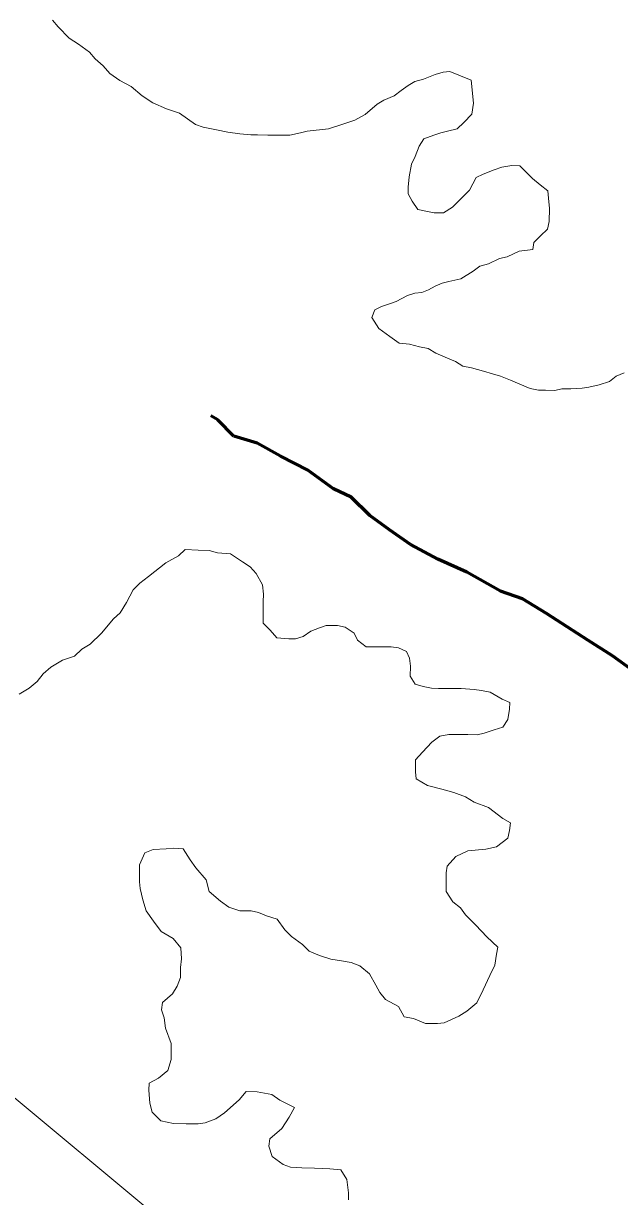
# Model space of a CAD drawing. Extents: x 553962 to 842807, y 8883888 to 9032388.
# Drawn here: x 802317.8 to 802492.8, y 9015312.9 to 9015657 of the extents above; entities that cross this region are included whole.
import ezdxf

# ---------------------------------------------------------------- set-up
doc = ezdxf.new("R2010")
doc.units = 0
doc.header["$LTSCALE"] = 150
doc.linetypes.add('LONG_DASH_SHORT_DASH', pattern=[9.9, 6, -1.2, 1.5, -1.2])
doc.layers.add('60', color=7, linetype='Continuous', lineweight=53)

msp = doc.modelspace()

# ---------------------------------------------------------------- linework, layer by layer
at = {"layer": '60', "lineweight": 13}
for points in [[(804061.8, 9014740.5), (803186.9, 9014617.9), (802010, 9015595.2), (801134, 9015710.1), (799752.9, 9016951.9), (799131.7, 9016899.4), (798606.8, 9017214.5), (798116.9, 9016768.1), (797976.9, 9016925.6), (797770.7, 9016891.6), (798024.7, 9017291.1), (798157, 9018305.4), (798965.3, 9018723.6), (799501.2, 9019775.1), (800976.7, 9020255.6), (802624.4, 9022205.3), (802707.9, 9023068.8)], [(802449.2, 9015640.4), (802443, 9015642.9), (802441, 9015642.7), (802438.7, 9015642), (802435.2, 9015640.7), (802432.7, 9015640), (802430.7, 9015638.8), (802428.7, 9015637.3), (802426.6, 9015635.8), (802423.6, 9015634.5), (802421.6, 9015633.3), (802418.1, 9015630.3), (802415.1, 9015628.6), (802411.8, 9015627.6), (802407.3, 9015626.1), (802401.1, 9015625.4), (802399.1, 9015624.9), (802396, 9015624.2), (802392.5, 9015624.2), (802389.5, 9015624.2), (802386.5, 9015624.3), (802384.5, 9015624.3), (802381.3, 9015624.6), (802377.8, 9015625.1), (802374.5, 9015625.8), (802370.6, 9015626.6), (802368.3, 9015627.4), (802363.6, 9015630.7), (802359.8, 9015632), (802355.8, 9015633.7), (802352.6, 9015635.8), (802349.4, 9015638.5), (802346.1, 9015640.3), (802343.2, 9015642.3), (802341.2, 9015644.6), (802338.9, 9015646.6), (802337.2, 9015648.6), (802334, 9015650.9), (802331.2, 9015652.7), (802328, 9015656), (802326.3, 9015658)], [(802449.2, 9015640.4), (802443, 9015642.9), (802441, 9015642.7), (802438.7, 9015642), (802435.2, 9015640.7), (802432.7, 9015640), (802430.7, 9015638.8), (802428.7, 9015637.3), (802426.6, 9015635.8), (802423.6, 9015634.5), (802421.6, 9015633.3), (802418.1, 9015630.3), (802415.1, 9015628.6), (802411.8, 9015627.6), (802407.3, 9015626.1), (802401.1, 9015625.4), (802399.1, 9015624.9), (802396, 9015624.2), (802392.5, 9015624.2), (802389.5, 9015624.2), (802386.5, 9015624.3), (802384.5, 9015624.3), (802381.3, 9015624.6), (802377.8, 9015625.1), (802374.5, 9015625.8), (802370.6, 9015626.6), (802368.3, 9015627.4), (802363.6, 9015630.7), (802359.8, 9015632), (802355.8, 9015633.7), (802352.6, 9015635.8), (802349.4, 9015638.5), (802346.1, 9015640.3), (802343.2, 9015642.3), (802341.2, 9015644.6), (802338.9, 9015646.6), (802337.2, 9015648.6), (802334, 9015650.9), (802331.2, 9015652.7), (802328, 9015656), (802326.3, 9015658)], [(802494.1, 9015554.5), (802491.8, 9015553.5), (802489.8, 9015552), (802486.8, 9015551), (802483.8, 9015550.3), (802481.8, 9015550), (802478.5, 9015549.8), (802475.8, 9015549.8), (802473.8, 9015549.3), (802471, 9015549.4), (802469, 9015549.4), (802466.5, 9015549.9), (802463.5, 9015551.2), (802460.8, 9015552.4), (802457.8, 9015553.5), (802455.5, 9015554.2), (802452.8, 9015555), (802449.3, 9015556), (802446.8, 9015556.5), (802444.6, 9015557.8), (802441.6, 9015559.1), (802438.8, 9015560.3), (802436.6, 9015561.6), (802434.1, 9015562.1), (802431.1, 9015562.9), (802428.1, 9015563.2), (802425.3, 9015565.2), (802422.1, 9015567.5), (802420.1, 9015570.7), (802420.9, 9015573), (802422.9, 9015574), (802425.2, 9015574.7), (802427.2, 9015575.4), (802430.5, 9015577.2), (802432.7, 9015577.9), (802434.7, 9015578.1), (802436.7, 9015578.9), (802438.7, 9015579.9), (802440.7, 9015580.8), (802442.7, 9015581.3), (802446.2, 9015582.1), (802449.8, 9015584.3), (802451.8, 9015585.8), (802454.3, 9015586.5), (802457.5, 9015588), (802459.8, 9015588.5), (802463.3, 9015590.2), (802467.3, 9015590.7), (802467.6, 9015592.7), (802469.6, 9015594.7), (802471.6, 9015596.7), (802472.1, 9015598.9), (802472.2, 9015602.7), (802471.9, 9015605.7), (802471.7, 9015607.9), (802469.5, 9015609.7), (802467.2, 9015611.5), (802463.5, 9015615.2), (802461.2, 9015615.3), (802458.2, 9015614.8), (802456, 9015614.1), (802452.7, 9015612.8), (802450.7, 9015611.8), (802448.7, 9015608.1), (802445.9, 9015605.3), (802443.7, 9015603.1), (802441.1, 9015601.4), (802438.4, 9015601.4), (802435.9, 9015601.9), (802433.6, 9015602.4), (802431.9, 9015604.9), (802430.7, 9015607), (802430.7, 9015609), (802431, 9015612), (802431.7, 9015615.7), (802432.8, 9015618), (802434, 9015621), (802435.3, 9015623.2), (802438.3, 9015624.2), (802440.3, 9015624.9), (802442.3, 9015625.4), (802445.1, 9015626.1), (802447.1, 9015627.9), (802449.4, 9015630.4), (802449.9, 9015633.6), (802449.2, 9015640.4)], [(802494.1, 9015554.5), (802491.8, 9015553.5), (802489.8, 9015552), (802486.8, 9015551), (802483.8, 9015550.3), (802481.8, 9015550), (802478.5, 9015549.8), (802475.8, 9015549.8), (802473.8, 9015549.3), (802471, 9015549.4), (802469, 9015549.4), (802466.5, 9015549.9), (802463.5, 9015551.2), (802460.8, 9015552.4), (802457.8, 9015553.5), (802455.5, 9015554.2), (802452.8, 9015555), (802449.3, 9015556), (802446.8, 9015556.5), (802444.6, 9015557.8), (802441.6, 9015559.1), (802438.8, 9015560.3), (802436.6, 9015561.6), (802434.1, 9015562.1), (802431.1, 9015562.9), (802428.1, 9015563.2), (802425.3, 9015565.2), (802422.1, 9015567.5), (802420.1, 9015570.7), (802420.9, 9015573), (802422.9, 9015574), (802425.2, 9015574.7), (802427.2, 9015575.4), (802430.5, 9015577.2), (802432.7, 9015577.9), (802434.7, 9015578.1), (802436.7, 9015578.9), (802438.7, 9015579.9), (802440.7, 9015580.8), (802442.7, 9015581.3), (802446.2, 9015582.1), (802449.8, 9015584.3), (802451.8, 9015585.8), (802454.3, 9015586.5), (802457.5, 9015588), (802459.8, 9015588.5), (802463.3, 9015590.2), (802467.3, 9015590.7), (802467.6, 9015592.7), (802469.6, 9015594.7), (802471.6, 9015596.7), (802472.1, 9015598.9), (802472.2, 9015602.7), (802471.9, 9015605.7), (802471.7, 9015607.9), (802469.5, 9015609.7), (802467.2, 9015611.5), (802463.5, 9015615.2), (802461.2, 9015615.3), (802458.2, 9015614.8), (802456, 9015614.1), (802452.7, 9015612.8), (802450.7, 9015611.8), (802448.7, 9015608.1), (802445.9, 9015605.3), (802443.7, 9015603.1), (802441.1, 9015601.4), (802438.4, 9015601.4), (802435.9, 9015601.9), (802433.6, 9015602.4), (802431.9, 9015604.9), (802430.7, 9015607), (802430.7, 9015609), (802431, 9015612), (802431.7, 9015615.7), (802432.8, 9015618), (802434, 9015621), (802435.3, 9015623.2), (802438.3, 9015624.2), (802440.3, 9015624.9), (802442.3, 9015625.4), (802445.1, 9015626.1), (802447.1, 9015627.9), (802449.4, 9015630.4), (802449.9, 9015633.6), (802449.2, 9015640.4)], [(802316.5, 9015460.2), (802319.5, 9015462), (802321.8, 9015464), (802323.6, 9015466.2), (802325.8, 9015468.2), (802329.3, 9015470.2), (802332.8, 9015471.4), (802334.9, 9015473.4), (802337.4, 9015474.9), (802340.7, 9015478.1), (802344.2, 9015482.3), (802346.2, 9015484.1), (802348, 9015487.1), (802350, 9015490.8), (802352, 9015492.8), (802354.5, 9015494.8), (802359.6, 9015498.8), (802363.3, 9015500.8), (802365.3, 9015502.7), (802369.1, 9015502.5), (802372.3, 9015502.4), (802374.8, 9015501.7), (802378.6, 9015501.4), (802382.1, 9015499.1), (802384.3, 9015497.6), (802386.1, 9015495.6), (802388, 9015492.3), (802388.3, 9015489.6), (802388.2, 9015487.3), (802388.2, 9015484.3), (802388.2, 9015481.1), (802390.2, 9015479), (802392.2, 9015476.8), (802395.7, 9015476.5), (802397.7, 9015476.5), (802399.9, 9015477.2), (802402.2, 9015478.7), (802404.7, 9015479.7), (802406.7, 9015480.4), (802410, 9015480.4), (802412.2, 9015479.9), (802414.9, 9015478.1), (802415.9, 9015476.1), (802418.4, 9015474.1), (802420.7, 9015474.1), (802423.7, 9015474.1), (802425.7, 9015474.1), (802427.9, 9015473.8), (802430.2, 9015472.8), (802431.1, 9015470.8), (802431.4, 9015468.5), (802431.3, 9015465.5), (802432.8, 9015463.2), (802435.1, 9015462.5), (802437.6, 9015462), (802439.6, 9015461.9), (802442.8, 9015461.9), (802446.3, 9015461.9), (802450.1, 9015461.6), (802452.3, 9015461.3), (802454.8, 9015460.8), (802458.3, 9015458.8), (802460.6, 9015457.8), (802460.5, 9015455.8), (802460, 9015452.8), (802458.5, 9015450.6), (802456, 9015449.8), (802453, 9015448.8), (802451, 9015448.3), (802448.2, 9015448.4), (802445, 9015448.4), (802442.7, 9015448.4), (802440, 9015447.9), (802437.7, 9015446.2), (802434.9, 9015443.2), (802432.9, 9015441), (802432.9, 9015437.5), (802433.1, 9015435.4), (802436.4, 9015433.4), (802440.6, 9015432.4), (802444.1, 9015431.4), (802447.6, 9015430.1), (802450.1, 9015428.6), (802454.3, 9015427), (802458.5, 9015423.8), (802460.8, 9015422.5), (802460.5, 9015420.2), (802460, 9015418), (802456.7, 9015415.5), (802453.5, 9015414.8), (802448.2, 9015414.3), (802444.7, 9015412.6), (802442.2, 9015409.8), (802441.9, 9015407.8), (802441.9, 9015405.1)], [(802441.9, 9015405.1), (802441.9, 9015402.3), (802443.8, 9015399.3), (802446.1, 9015397.6), (802447.6, 9015395.5), (802450.6, 9015392.5), (802453.8, 9015389), (802457, 9015386), (802456.7, 9015384), (802456.2, 9015380.7), (802454.7, 9015377.7), (802452.7, 9015373.5), (802450.9, 9015369.7), (802447.9, 9015367.2), (802445.6, 9015365.8), (802441.3, 9015363.8), (802439.3, 9015363.6), (802435.8, 9015363.6), (802432.3, 9015365.1), (802429.6, 9015365.6), (802427.9, 9015368.6), (802424.1, 9015370.7), (802422.4, 9015372.7), (802421.2, 9015374.9), (802419.4, 9015378.2), (802416.5, 9015380.5), (802414, 9015381.5), (802411.2, 9015382), (802408, 9015382.5), (802404.7, 9015383.6), (802401.7, 9015384.8), (802399.7, 9015386.8), (802396.5, 9015389.1), (802394.5, 9015391.1), (802392.3, 9015394.2), (802389.1, 9015395.2), (802386.8, 9015396.2), (802384.6, 9015396.7), (802381.3, 9015396.7), (802378.1, 9015397.8), (802375.6, 9015399.5), (802372.3, 9015402.3), (802371.4, 9015405.8), (802368.4, 9015409.3), (802366.7, 9015411.6), (802364.7, 9015414.9), (802361.9, 9015415.1), (802359.7, 9015414.9), (802355.9, 9015414.7), (802353.4, 9015413.7), (802351.9, 9015410.2), (802351.9, 9015407.4), (802351.9, 9015405.2), (802352.1, 9015403.2), (802352.8, 9015399.9), (802353.8, 9015396.7), (802356, 9015393.6), (802358.2, 9015390.6), (802361.7, 9015388.6), (802364, 9015385.8), (802364.2, 9015382.6), (802363.9, 9015380.1), (802363.9, 9015377.1), (802362.9, 9015374.6), (802361.6, 9015372.3), (802358.6, 9015369.8), (802358.3, 9015367.6), (802359.1, 9015365.3), (802359.5, 9015362.3), (802361.2, 9015357.8), (802361.2, 9015353.1), (802360.2, 9015349.8), (802357.4, 9015347.6), (802354.7, 9015346.1), (802354.6, 9015344.1), (802354.9, 9015340.3), (802355.6, 9015337.6), (802358.1, 9015335.1), (802361.8, 9015334.3), (802365.6, 9015334.2), (802369.1, 9015334.2), (802371.1, 9015334.5), (802374.3, 9015335.7), (802376.8, 9015337.4), (802381.1, 9015341.2), (802383.2, 9015343.7), (802386.4, 9015343.6), (802390.7, 9015342.8), (802393.1, 9015341.1), (802397.4, 9015339), (802395.8, 9015336.1), (802393.6, 9015332.8), (802390.1, 9015329.8), (802389.8, 9015327.6), (802390.8, 9015324.6), (802394, 9015322.3), (802396.2, 9015321.5), (802399.5, 9015321.3), (802403.2, 9015321.2), (802407.7, 9015321), (802411, 9015320.7)], [(802411, 9015320.7), (802412.7, 9015317.9), (802413.2, 9015313.9), (802413.2, 9015311.9)]]:
    msp.add_lwpolyline(points, dxfattribs=at)
at = {"layer": '60', "linetype": 'LONG_DASH_SHORT_DASH', "lineweight": 60}
for points in [[(802386.4, 9015533.9), (802379.6, 9015535.9), (802374.9, 9015540.7), (802372.8, 9015541.9)], [(802496.7, 9015467.2), (802490.7, 9015471.5), (802483.5, 9015476.1), (802471.3, 9015483.9), (802464.3, 9015488.2), (802457.8, 9015490.5), (802447.9, 9015496), (802439.4, 9015499.8), (802431.4, 9015504.1), (802425.2, 9015508.4), (802419.5, 9015512.7), (802414, 9015518), (802408.8, 9015520.5), (802401.3, 9015526), (802393.3, 9015530.1), (802386.4, 9015533.9)]]:
    msp.add_lwpolyline(points, dxfattribs=at)

doc.saveas('drawing.dxf')
